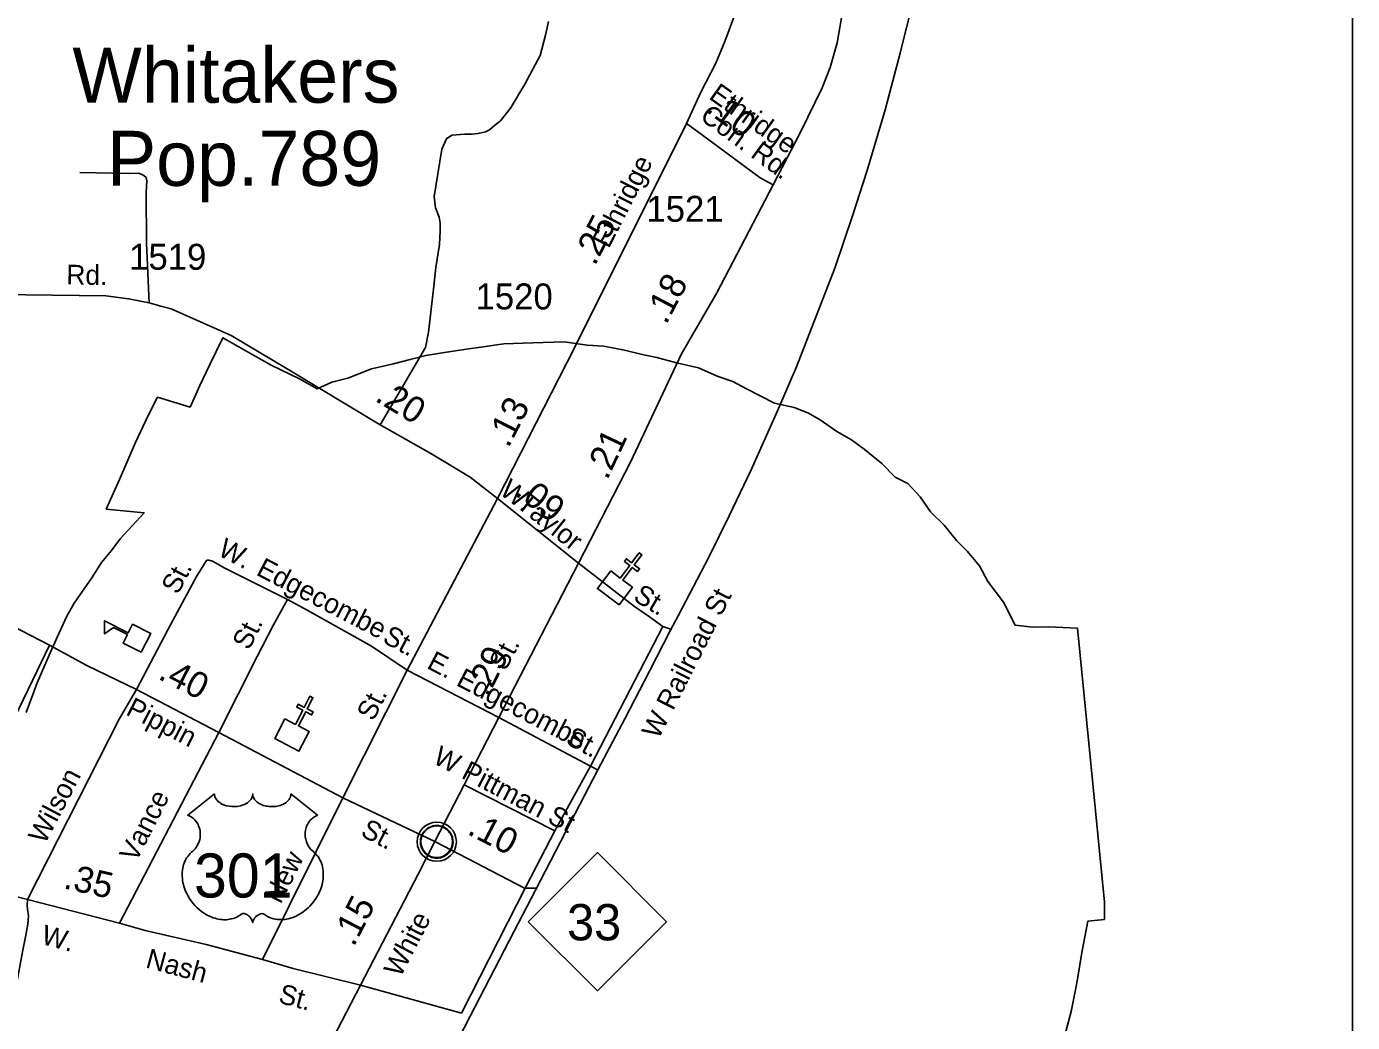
# Model space of a CAD drawing. Extents: x 2220236 to 2384410, y 720751 to 894131.
# Drawn here: x 2377813 to 2384199, y 859133 to 863933 of the extents above; entities that cross this region are included whole.
import ezdxf

# ---------------------------------------------------------------- set-up
doc = ezdxf.new("R2010")
doc.units = 0
doc.layers.add('Default', color=7, linetype='Continuous')

msp = doc.modelspace()

# ---------------------------------------------------------------- linework, layer by layer
at = {"layer": 'Default'}
for p, q in [((2380081.1, 861658.8), (2379645.8, 860831.2)), ((2380081.1, 861658.8), (2380471.4, 861346.8)), ((2379645.8, 860831.2), (2379336, 860215.2)), ((2379645.8, 860831.2), (2380086.9, 860603.5)), ((2380086.9, 860603.5), (2380528.4, 860368.5)), ((2378261, 859611.8), (2378739.5, 860531)), ((2380357.3, 860056.3), (2380528.4, 860368.5)), ((2380528.4, 860368.5), (2380563.5, 860350.1)), ((2379921.1, 860279.2), (2380357.3, 860056.3)), ((2379336, 860215.2), (2378948.8, 859436.5)), ((2380218.4, 859789.7), (2380357.3, 860056.3)), ((2379908.4, 859178.7), (2380218.4, 859789.7)), ((2379421.2, 859313), (2379908.4, 859178.7))]:
    msp.add_line(p, q, dxfattribs=at)
for points in [[(2376078.8, 865791), (2384198.8, 865791), (2384198.8, 855302.5), (2376078.8, 855302.5), (2376078.8, 865791)], [(2381408, 863169.5), (2381540.8, 863424.6), (2381644.2, 863638.2), (2381683.1, 863736.2), (2381716.6, 863854.4), (2381751.5, 864049.1), (2381790.4, 864282.7), (2381821.3, 864421.1), (2381864.3, 864543.3), (2381903.2, 864637.3), (2381966.3, 864754.1), (2382038.7, 864861.5), (2382125.3, 864966.9), (2382243.4, 865098.5), (2382279.7, 865133.4)], [(2379995.8, 859253.8), (2380162, 859574), (2380264.5, 859771.6), (2380432.6, 860097.5), (2380563.6, 860350.2), (2380693.7, 860596.3), (2380813.3, 860826.2), (2380914, 861023.9), (2380951, 861093.2), (2381097.2, 861372.6), (2381196.9, 861574.9), (2381303.2, 861797.3), (2381429.5, 862081.3), (2381520.6, 862292.3), (2381616.5, 862536.5), (2381705.8, 862768.3), (2381792.2, 863025.8), (2381860.5, 863234.8), (2381948.8, 863532.2), (2382020.1, 863804.9), (2382084.6, 864065.2)], [(2382084.6, 864065.2), (2382020.1, 863804.9), (2381948.8, 863532.2), (2381860.5, 863234.8), (2381792.2, 863025.8), (2381705.8, 862768.3), (2381616.5, 862536.5), (2381520.6, 862292.3), (2381429.5, 862081.3), (2381303.2, 861797.3), (2381196.9, 861574.9), (2381097.2, 861372.6), (2380951, 861093.2), (2380914, 861023.9), (2380813.3, 860826.2), (2380693.7, 860596.3), (2380563.6, 860350.2), (2380432.6, 860097.5), (2380264.5, 859771.6), (2380162, 859574), (2379995.8, 859253.8)], [(2381222.1, 863986.6), (2381176.5, 863860.4), (2381132.2, 863755.7), (2381061.1, 863616), (2380990.6, 863464.9)], [(2379515.7, 862013.3), (2379734.1, 862386.9), (2379748.2, 862459.4), (2379772.4, 862666.9), (2379784.5, 862771.7), (2379802.6, 862882.4), (2379804.6, 862948.9), (2379804.6, 862985.2), (2379799.6, 863014.4), (2379782.4, 863059.7), (2379776.4, 863114.1), (2379812.6, 863341.7), (2379834.8, 863392.1), (2379861, 863410.2), (2379923.4, 863414.2), (2379955.4, 863414.7), (2379987.3, 863417.2), (2380023, 863425.3), (2380042.8, 863435.4), (2380066.6, 863455.8), (2380095.5, 863477.7), (2380143.8, 863540.1), (2380212.2, 863654.9), (2380286.7, 863793.9), (2380312.9, 863890.6), (2380327, 863957.1)], [(2380990.6, 863464.9), (2380452.8, 862387.4), (2380081.1, 861658.8)], [(2380990.6, 863464.9), (2381069.1, 863409.2), (2381346.2, 863204.4), (2381408, 863169.5)], [(2378404.3, 862600.8), (2378390.4, 862889.5), (2378388.4, 863133.2), (2378392.4, 863189.6), (2378388.4, 863205.7), (2378378.3, 863215.8), (2378354.2, 863225.9), (2378303.9, 863223.9), (2378070.4, 863229.9)], [(2380471.4, 861346.8), (2380720.9, 861833.3), (2380967, 862355.9), (2381136.9, 862649.8), (2381408, 863169.5)], [(2375165.5, 862675.7), (2376103.3, 862667.2), (2377124.5, 862645.3), (2377295.4, 862646.3), (2378194.2, 862634.7), (2378304.4, 862621.1), (2378404.3, 862600.8), (2378459.7, 862585.4), (2378510.2, 862572.2), (2378798.1, 862443.3), (2379068.8, 862283.2), (2379515.7, 862013.3), (2379759.7, 861874.7), (2379950.3, 861762), (2380081.1, 861658.8)], [(2379779.5, 860005.9), (2379336, 860215.2), (2378739.5, 860531), (2378342.8, 860738.4), (2378104.1, 860854.4), (2377923.5, 860951.3), (2377083.6, 861385.9), (2376728.1, 861572.7), (2376098.1, 861901.1), (2375812.5, 862043.6), (2375735.8, 862089.6), (2375671, 862139.1), (2375604.5, 862202.2), (2375521, 862282.4), (2375289.1, 862531.5), (2375165.5, 862675.7)], [(2377811.5, 860627.3), (2377863.5, 860770.1), (2377921.8, 860902.8), (2377962.8, 860993.3), (2378005.5, 861087.9), (2378042.5, 861154.4), (2378078.8, 861207), (2378128, 861275.6), (2378174, 861350.1), (2378221.8, 861408.2), (2378263.5, 861463.4), (2378380, 861588.6), (2378197.2, 861607.5), (2378260.2, 861749.4), (2378336, 861925.8), (2378399, 862058.2), (2378443, 862146.4), (2378600.8, 862099.2), (2378648, 862203.2), (2378695.2, 862304.1), (2378758.2, 862433.2), (2378991.5, 862300.9), (2379127, 862234.7), (2379212.2, 862187.4), (2379282.8, 862219.3), (2379359.8, 862237.6), (2379475, 862282.8), (2379580.2, 862307.8), (2379660.5, 862327.9), (2379735.8, 862347.9), (2379836, 862362.9), (2379931.2, 862378), (2380001.5, 862388), (2380111.8, 862403.1), (2380252, 862408.1), (2380402.5, 862413.1), (2380512.8, 862398.1), (2380593, 862393), (2380693.2, 862373), (2380778.5, 862352.9), (2380848.8, 862337.9), (2380944, 862312.8), (2381049.2, 862287.8), (2381139.5, 862247.6), (2381214.8, 862222.6), (2381280, 862187.4), (2381415.2, 862117.2), (2381510.5, 862097.2), (2381575.8, 862072.1), (2381635.8, 862037.1), (2381716, 861981.9), (2381786.2, 861941.8), (2381846.5, 861896.7), (2381931.8, 861826.5), (2381996.8, 861761.3), (2382057, 861731.2), (2382117.2, 861666.1), (2382167.2, 861594.8), (2382232.5, 861529.7), (2382292.8, 861454.4), (2382342.8, 861404.3), (2382403, 861334.1), (2382443, 861258.9), (2382518.2, 861158.6), (2382573.5, 861048.3), (2382658.8, 861038.3), (2382735, 861039.8), (2382874.2, 861033.3), (2383004.5, 859713.7), (2383004.5, 859630.4), (2382924.5, 859621.9), (2382894.8, 859471.4), (2382875.2, 859341.8), (2382864, 859282.6), (2382844.2, 859187), (2382813.2, 859073)], [(2377811.5, 860627.3), (2377863.5, 860770.1), (2377921.8, 860902.8), (2377962.8, 860993.3), (2378005.5, 861087.9), (2378042.5, 861154.4), (2378078.8, 861207), (2378128, 861275.6), (2378174, 861350.1), (2378221.8, 861408.2), (2378263.5, 861463.4), (2378380, 861588.6), (2378197.2, 861607.5), (2378260.2, 861749.4), (2378336, 861925.8), (2378399, 862058.2), (2378443, 862146.4), (2378600.8, 862099.2), (2378648, 862203.2), (2378695.2, 862304.1), (2378758.2, 862433.2), (2378991.5, 862300.9), (2379127, 862234.7), (2379212.2, 862187.4), (2379282.8, 862219.3), (2379359.8, 862237.6), (2379475, 862282.8), (2379580.2, 862307.8), (2379660.5, 862327.9), (2379735.8, 862347.9), (2379836, 862362.9), (2379931.2, 862378), (2380001.5, 862388), (2380111.8, 862403.1), (2380252, 862408.1), (2380402.5, 862413.1), (2380512.8, 862398.1), (2380593, 862393), (2380693.2, 862373), (2380778.5, 862352.9), (2380848.8, 862337.9), (2380944, 862312.8), (2381049.2, 862287.8), (2381139.5, 862247.6), (2381214.8, 862222.6), (2381280, 862187.4), (2381415.2, 862117.2), (2381510.5, 862097.2), (2381575.8, 862072.1), (2381635.8, 862037.1), (2381716, 861981.9), (2381786.2, 861941.8), (2381846.5, 861896.7), (2381931.8, 861826.5), (2381996.8, 861761.3), (2382057, 861731.2), (2382117.2, 861666.1), (2382167.2, 861594.8), (2382232.5, 861529.7), (2382292.8, 861454.4), (2382342.8, 861404.3), (2382403, 861334.1), (2382443, 861258.9), (2382518.2, 861158.6), (2382573.5, 861048.3), (2382658.8, 861038.3), (2382735, 861039.8), (2382874.2, 861033.3), (2383004.5, 859713.7), (2383004.5, 859630.4), (2382924.5, 859621.9), (2382894.8, 859471.4), (2382875.2, 859341.8), (2382864, 859282.6), (2382844.2, 859187), (2382813.2, 859073)], [(2378342.8, 860738.4), (2378495.2, 861029.2), (2378631.8, 861281.8), (2378674.4, 861351.7), (2378679.6, 861360.3), (2378684.7, 861362), (2378691.5, 861362), (2378708.5, 861356.9), (2378768.2, 861322.7), (2379069.2, 861171.7)], [(2379779.5, 860005.9), (2379921.1, 860279.2), (2380086.9, 860603.5), (2380471.4, 861346.8)], [(2380471.4, 861346.8), (2380741.1, 861137.3), (2380813.6, 861089), (2380878, 861042)], [(2378739.5, 860531), (2378924.2, 860897.1), (2379002.7, 861048.9), (2379069.2, 861171.7)], [(2379069.2, 861171.7), (2379168.1, 861118.9), (2379475, 860946.5), (2379645.8, 860831.2)], [(2380528.4, 860368.5), (2380743.8, 860784.1), (2380878, 861042)], [(2380878, 861042), (2380916.3, 861028.4)], [(2377535, 859798.4), (2377551.8, 859997.9), (2377565.2, 860167.1), (2377578.6, 860253), (2377597.4, 860301.4), (2377640.3, 860383.3), (2377688.7, 860475.9), (2377757.1, 860604.8), (2377861.8, 860825.1), (2377923.5, 860951.3)], [(2378342.8, 860738.4), (2378259.4, 860594.8), (2377817.5, 859726.6)], [(2379421.2, 859313), (2379097.8, 859393.6), (2378948.8, 859436.5), (2378678.4, 859509.7), (2378384.5, 859576.9), (2378261, 859611.8), (2377817.5, 859726.6), (2377535, 859798.4), (2377272.9, 859869.2), (2376927, 859956), (2376825.3, 859983.7), (2376730.4, 860009.2), (2376614.7, 860037), (2376552.3, 860050.9), (2376441.2, 860062.4), (2376242.7, 860078.2), (2375622.3, 860111.1), (2374797.6, 860163.1), (2372510.9, 860305.5), (2372344.4, 860312.4), (2371333, 860373.3), (2369627.1, 860478.2)], [(2379421.2, 859313), (2379697, 859844.1), (2379779.5, 860005.9)], [(2380268.9, 859780), (2380211.2, 859780.4), (2379779.5, 860005.9)], [(2377817.5, 859726.6), (2377816.1, 859697.1), (2377818.2, 859678.9), (2377822.2, 859646.7), (2377819.5, 859606.4), (2377810.1, 859554), (2377794, 859473.5), (2377767.2, 859333.8), (2377739, 859172.7), (2377710.8, 859018.2)], [(2378507.3, 857548.4), (2378604.6, 857735.7), (2378681.1, 857879.5), (2378900.5, 858308.5), (2379421.2, 859313)], [(2379889.5, 859048.6), (2379950.3, 859164.5), (2379995.8, 859253.8)], [(2379995.8, 859253.8), (2379950.3, 859164.5), (2379889.5, 859048.6)]]:
    msp.add_lwpolyline(points, dxfattribs=at)
for points in [[(2380626.3, 861309.4), (2380671.9, 861275.3), (2380717.7, 861336.1), (2380692.1, 861355.3), (2380701.7, 861368.1), (2380727.3, 861348.9), (2380763.5, 861396.9), (2380776.3, 861387.3), (2380740.1, 861339.2), (2380765.7, 861320), (2380756.1, 861307.2), (2380730.5, 861326.5), (2380684.7, 861265.6), (2380730.7, 861230.9), (2380666.7, 861145.8), (2380562.3, 861224.4)], [(2378365.3, 860917.4), (2378278, 860961.7), (2378298.8, 861002.7), (2378231.8, 861036.7), (2378188.9, 861005.7), (2378188.5, 861069.4), (2378303.1, 861011.3), (2378324, 861052.4), (2378411.3, 861008.1)], [(2379057.5, 860596), (2379108.2, 860570.1), (2379143, 860637.8), (2379114.6, 860652.4), (2379121.9, 860666.6), (2379150.3, 860652), (2379177.9, 860705.5), (2379192.1, 860698.1), (2379164.6, 860644.7), (2379193.1, 860630), (2379185.7, 860615.8), (2379157.3, 860630.4), (2379122.5, 860562.7), (2379173.7, 860536.3), (2379125, 860441.6), (2379008.8, 860501.4)], [(2378718.3, 860234.7), (2378718.6, 860229.4), (2378719.9, 860223.1), (2378720.9, 860219.8), (2378723.8, 860213.6), (2378728.7, 860206.2), (2378735.5, 860199), (2378743.2, 860192.7), (2378748.3, 860189.3), (2378757.1, 860184.6), (2378767.1, 860180.4), (2378778.1, 860177.2), (2378789.5, 860175), (2378801.8, 860173.6), (2378814.1, 860173.4), (2378827.3, 860174.3), (2378841.9, 860177.2), (2378848.6, 860178.9), (2378856.1, 860181.5), (2378863.1, 860184.4), (2378870.8, 860188.5), (2378877, 860192.4), (2378881.8, 860195.9), (2378888.6, 860202.5), (2378894, 860209.2), (2378896.3, 860213), (2378898.3, 860216.7), (2378901, 860224.4), (2378901.8, 860227.8), (2378902.3, 860235), (2378902.7, 860229), (2378903.4, 860225.3), (2378904.3, 860221.6), (2378905.9, 860217.7), (2378908.6, 860212.3), (2378911.6, 860207.7), (2378917.4, 860200.9), (2378920.9, 860197.6), (2378924.2, 860194.9), (2378932.9, 860188.9), (2378943.1, 860183.8), (2378948.2, 860181.6), (2378953.3, 860179.7), (2378959.9, 860177.8), (2378966.6, 860176.2), (2378973.3, 860175), (2378980.1, 860174), (2378987.1, 860173.5), (2378992.8, 860173.4), (2378999.8, 860173.4), (2379006.3, 860173.8), (2379012.9, 860174.6), (2379020.2, 860175.8), (2379026, 860177.1), (2379033.8, 860179.1), (2379040.7, 860181.6), (2379046.9, 860184.3), (2379054.9, 860188.5), (2379061.3, 860192.5), (2379066, 860196.3), (2379071.7, 860201.5), (2379077, 860207.6), (2379080.1, 860212.1), (2379082.3, 860216.7), (2379084.3, 860221.6), (2379085.6, 860226.8), (2379086.2, 860231.3), (2379086.3, 860235.1), (2379214.9, 860132.6), (2379211.9, 860131.5), (2379204.9, 860128.1), (2379199.4, 860124.8), (2379190.5, 860118.6), (2379186.7, 860115.2), (2379182.9, 860111.6), (2379179.4, 860107.8), (2379176.3, 860104.2), (2379172.6, 860099), (2379169.3, 860093.9), (2379166, 860088.2), (2379163.6, 860083.2), (2379159.7, 860072.9), (2379157.8, 860066.4), (2379156.6, 860060.8), (2379155, 860049.3), (2379154.7, 860043.9), (2379154.7, 860038.5), (2379155, 860032.8), (2379155.5, 860027.3), (2379156.5, 860021.6), (2379157.4, 860016.6), (2379159, 860010.4), (2379161.3, 860003.3), (2379164.1, 859996.4), (2379170, 859985.2), (2379177.5, 859973.8), (2379182.9, 859967.4), (2379188.2, 859962), (2379196.2, 859955.3), (2379200.5, 859951.5), (2379205.4, 859946.5), (2379213.4, 859937.2), (2379216.7, 859932.8), (2379220, 859927.8), (2379223, 859922.8), (2379226.1, 859917.3), (2379228.5, 859912.5), (2379233, 859901.5), (2379236.3, 859890.8), (2379237.9, 859885.1), (2379240.3, 859872.5), (2379241.2, 859866.3), (2379242.1, 859854), (2379242.2, 859839.1), (2379241, 859825), (2379238.4, 859808.5), (2379236.2, 859798.6), (2379232.8, 859787.1), (2379229.5, 859777.2), (2379223.7, 859762.5), (2379218.5, 859751.9), (2379211.7, 859739.4), (2379207.1, 859731.9), (2379201.7, 859723.8), (2379194.9, 859714.5), (2379187, 859704.7), (2379177.5, 859694.3), (2379169.8, 859686.6), (2379159.8, 859677.6), (2379153.7, 859672.6), (2379145.1, 859666.1), (2379133.2, 859658.2), (2379121.5, 859651.4), (2379111.6, 859646.3), (2379102.8, 859642.5), (2379091.4, 859638.2), (2379072.4, 859632.9), (2379065.5, 859631.5), (2379057.3, 859630.3), (2379049.6, 859629.5), (2379042.2, 859629.1), (2379032.2, 859629.1), (2379022.2, 859629.8), (2379012.8, 859631.2), (2379003, 859633.2), (2378992.7, 859636.3), (2378983.4, 859639.9), (2378974, 859644.6), (2378958.1, 859654.6), (2378953.5, 859657), (2378950.9, 859657.7), (2378944.8, 859658), (2378939, 859656.8), (2378933.1, 859654.4), (2378929.5, 859652.5), (2378924.8, 859649.4), (2378921.1, 859646.5), (2378916.7, 859642.4), (2378913.7, 859638.9), (2378911.4, 859636.1), (2378906.9, 859629.1), (2378905.3, 859625.7), (2378903.6, 859621.4), (2378902.2, 859615), (2378900.1, 859623.1), (2378897.8, 859628.4), (2378895, 859632.9), (2378892.2, 859637), (2378887.7, 859642.1), (2378883.7, 859646), (2378878.8, 859650), (2378873.7, 859653.1), (2378869.5, 859655.2), (2378865.7, 859656.6), (2378861.1, 859657.8), (2378857.3, 859658.1), (2378854.2, 859658), (2378849.9, 859657), (2378844.1, 859652.8), (2378838.6, 859649), (2378832.6, 859645.3), (2378825.4, 859641.5), (2378820.2, 859639.1), (2378814, 859636.7), (2378806.7, 859634.2), (2378798.8, 859632.2), (2378790.6, 859630.6), (2378783.5, 859629.4), (2378775.8, 859628.8), (2378768.9, 859628.5), (2378761.7, 859628.6), (2378755, 859629.1), (2378747.1, 859629.8), (2378737.4, 859631.3), (2378729.4, 859633.1), (2378720.9, 859635.4), (2378712.1, 859638.1), (2378702.8, 859641.7), (2378691.1, 859646.8), (2378683, 859650.9), (2378670.1, 859658.3), (2378655.1, 859668.7), (2378643.7, 859677.9), (2378635.4, 859685.4), (2378623.2, 859697.9), (2378616, 859706), (2378604.7, 859720.6), (2378597.5, 859731.2), (2378592.8, 859738.9), (2378586, 859751.4), (2378582.2, 859759.2), (2378577.4, 859770.6), (2378573.6, 859781), (2378570.4, 859790.9), (2378568.7, 859797.2), (2378566.2, 859808.2), (2378564.7, 859816.1), (2378563.3, 859826.8), (2378562.5, 859838.1), (2378562.4, 859848.5), (2378562.6, 859857.2), (2378563.6, 859867.3), (2378565.3, 859878), (2378567.4, 859887.2), (2378569.2, 859893.8), (2378572, 859901.9), (2378575.6, 859910.7), (2378579.8, 859919.3), (2378583.9, 859926.3), (2378589, 859933.9), (2378594, 859940.4), (2378600.6, 859947.5), (2378607.4, 859954.1), (2378613.7, 859959.1), (2378621.1, 859966.4), (2378625, 859970.9), (2378629.6, 859977), (2378633.4, 859982.7), (2378636.3, 859987.8), (2378640.2, 859995.3), (2378642.6, 860000.9), (2378645.6, 860009.6), (2378647, 860015.7), (2378648.6, 860023.5), (2378649.5, 860030.9), (2378649.9, 860040.1), (2378649.7, 860047.7), (2378648.7, 860056.6), (2378647, 860065.1), (2378645, 860072.5), (2378641.8, 860081), (2378638.9, 860087.3), (2378634, 860095.7), (2378628.5, 860103.5), (2378622.8, 860109.9), (2378617.1, 860115.6), (2378611.7, 860119.9), (2378606.5, 860123.6), (2378599.9, 860127.5), (2378593.6, 860130.7), (2378589.7, 860132.2)], [(2379711.1, 860016.8), (2379712.1, 860022.4), (2379713.9, 860029), (2379716.8, 860036.2), (2379719.7, 860041.9), (2379723, 860047.7), (2379726.8, 860052.8), (2379730.8, 860057.2), (2379735.3, 860061.8), (2379740.9, 860066.4), (2379746.3, 860070), (2379751.2, 860072.9), (2379756.2, 860075.3), (2379761.7, 860077.6), (2379767.3, 860079.5), (2379771.7, 860080.6), (2379776.5, 860081.3), (2379780.6, 860082.1), (2379787, 860082.3), (2379791.4, 860082.2), (2379797.1, 860082), (2379802, 860081.2), (2379806.9, 860080.2), (2379811.9, 860078.8), (2379817.1, 860076.9), (2379823.7, 860074), (2379830, 860070.5), (2379835.1, 860066.9), (2379840.2, 860062.9), (2379843.5, 860059.8), (2379847.7, 860055.4), (2379851.5, 860050.7), (2379854.6, 860046.1), (2379857.7, 860041.1), (2379860.2, 860035.9), (2379862.2, 860030.9), (2379863.8, 860025.9), (2379865.1, 860021.3), (2379866.2, 860015.3), (2379866.8, 860010.6), (2379867, 860004.6), (2379866.9, 859998.8), (2379866.3, 859993.1), (2379865.4, 859987.6), (2379863.7, 859981.5), (2379861.8, 859975.6), (2379859.5, 859970.6), (2379856.4, 859964.6), (2379853.1, 859959.2), (2379849.6, 859954.5), (2379845.4, 859949.8), (2379840.1, 859944.8), (2379835.1, 859940.7), (2379830.1, 859937.3), (2379825.8, 859934.8), (2379819, 859931.5), (2379811.8, 859928.8), (2379805.9, 859927.4), (2379799.3, 859926.1), (2379794.8, 859925.6), (2379790.3, 859925.3), (2379784.8, 859925.3), (2379780.5, 859925.7), (2379774.8, 859926.5), (2379768.9, 859927.8), (2379764.3, 859929.1), (2379759.2, 859931), (2379754.6, 859932.9), (2379750.7, 859935.2), (2379743.9, 859939.3), (2379738.3, 859943.5), (2379733.4, 859948), (2379728.9, 859952.9), (2379725.7, 859956.8), (2379722.7, 859961), (2379718.7, 859968.1), (2379716.9, 859971.7), (2379715.2, 859975.7), (2379712.6, 859983.9), (2379711.1, 859990.9), (2379710.4, 859996.1), (2379710.1, 860002.4), (2379710, 860007.1), (2379710.6, 860013.6)], [(2380229.1, 859618.8), (2380562.1, 859951.8), (2380895.1, 859618.8), (2380562.1, 859285.9)]]:
    msp.add_lwpolyline(points, close=True, dxfattribs=at)
for centre, radius in [((2379788.7, 860004.4), 94.3), ((2379788.4, 860004.7), 76.7)]:
    msp.add_circle(centre, radius, dxfattribs=at)

# ---------------------------------------------------------------- texts
for s, height, p in [('Whitakers', 265, (2378033.6, 863565.7)), ('Pop.789', 265, (2378200.8, 863165.3)), ('1521', 125, (2380798.3, 862992)), ('1519', 125, (2378307, 862760.8)), ('1520', 125, (2379975.4, 862569.8)), ('301', 212.5, (2378619.5, 859735.4)), ('33', 175, (2380416.2, 859529.1))]:
    msp.add_text(s, height=height, dxfattribs=at).set_placement(p)
for s, height, rotation, p in [('Ethridge', 95, 324.58897, (2381094.2, 863588.1)), ('Con. Rd.', 95, 323.67254, (2381050.5, 863488.3)), ('.10', 125, 323.53674, (2381079, 863526.6)), ('Ethridge', 95, 62.96644, (2380616.8, 862859.3)), ('.25', 125, 62.96643, (2380550.3, 862775.5)), ('Rd.', 95, 359.11049, (2378004, 862690.3)), ('.18', 125, 62.45229, (2380893.7, 862492.3)), ('.20', 125, 328.96659, (2379485.6, 862131.8)), ('.13', 125, 62.96644, (2380133.9, 861897.9)), ('.21', 125, 64.78078, (2380609.7, 861744)), ('W.', 95, 322.25316, (2380086, 861683.9)), ('.09', 125, 322.29842, (2380158.7, 861678.8)), ('Taylor', 95, 321.35761, (2380167.1, 861621.6)), ('W.', 95, 332.43185, (2378728.6, 861387.6)), ('Edgecombe', 95, 332.43185, (2378913.8, 861292.8)), ('St.', 95, 62.42099, (2378541.7, 861191.2)), ('St.', 95, 328.96659, (2380729.3, 861170.1)), ('W Railroad St', 95, 63.09529, (2380856.2, 860493.9)), ('St.', 95, 63.1168, (2378884.1, 860923.2)), ('St.', 95, 331.77805, (2379522.3, 860968.2)), ('St.', 95, 62.30856, (2380119.7, 860823.4)), ('E.', 95, 332.43185, (2379735.6, 860843.2)), ('.29', 125, 62.93014, (2380033.8, 860697.7)), ('.40', 125, 332.77445, (2378441.3, 860791.7)), ('Edgecombe', 95, 332.43185, (2379877, 860760.9)), ('St.', 95, 63.3012, (2379483.5, 860581.4)), ('Pippin', 95, 332.77445, (2378286.2, 860619.3)), ('St.', 95, 331.77805, (2380404.2, 860480.1)), ('W Pittman St', 95, 332.61978, (2379764.3, 860385.7)), ('Wilson', 95, 62.33236, (2377901.3, 859988.4)), ('Vance', 95, 63.0953, (2378340.8, 859901.2)), ('St.', 95, 332.53949, (2379416.8, 860035.1)), ('.10', 125, 332.41895, (2379930.4, 860043.7)), ('New', 95, 63.28367, (2379036.2, 859700.3)), ('.35', 125, 347.13099, (2377986.7, 859780.8)), ('.15', 125, 62.55777, (2379388.6, 859494.2)), ('White', 95, 62.57565, (2379613.4, 859346.5)), ('W. ', 95, 345.01129, (2377878.9, 859513.1)), ('Nash  ', 95, 345.01129, (2378382.1, 859399.4)), ('St.', 95, 345.01129, (2379021.1, 859229.7))]:
    msp.add_text(s, height=height, rotation=rotation, dxfattribs=at).set_placement(p)

doc.saveas('drawing.dxf')
